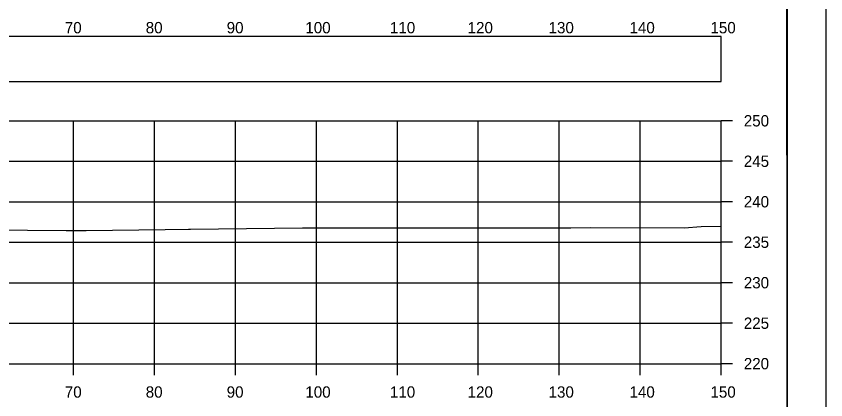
# Model space of a CAD drawing. Extents: x 1369627 to 1374022, y 380035 to 398173.
# Drawn here: x 1372161.4 to 1372261.5, y 390175.2 to 390222.6 of the extents above; entities that cross this region are included whole.
import ezdxf

# ---------------------------------------------------------------- set-up
doc = ezdxf.new("R2010")
doc.units = 0
for name, color, linetype in [('Default', 7, 'Continuous'), ('R_Axis', 7, 'Continuous'), ('R_Axis Annot', 7, 'Continuous'), ('R_Border', 7, 'Continuous'), ('R_Exist Surface', 7, 'Continuous'), ('R_Grid', 7, 'Continuous'), ('R_No Plot', 7, 'Continuous')]:
    doc.layers.add(name, color=color, linetype=linetype)

msp = doc.modelspace()

# ---------------------------------------------------------------- linework, layer by layer
at = {"layer": 'Default'}
msp.add_lwpolyline([(1371948.53, 390214.51), (1372248.53, 390214.51), (1372248.53, 390220.04), (1371948.53, 390220.04)], close=True, dxfattribs=at)
at = {"layer": 'R_Axis'}
for p, q in [((1372248.53, 390179.64), (1372248.53, 390209.64)), ((1372249.93, 390209.64), (1372248.53, 390209.64)), ((1372249.93, 390204.64), (1372248.53, 390204.64)), ((1372249.93, 390199.64), (1372248.53, 390199.64)), ((1372249.93, 390194.64), (1372248.53, 390194.64)), ((1372249.93, 390189.64), (1372248.53, 390189.64)), ((1372249.93, 390184.64), (1372248.53, 390184.64)), ((1371948.53, 390179.64), (1372248.53, 390179.64)), ((1372168.53, 390178.24), (1372168.53, 390179.64)), ((1372178.53, 390178.24), (1372178.53, 390179.64)), ((1372188.53, 390178.24), (1372188.53, 390179.64)), ((1372198.53, 390178.24), (1372198.53, 390179.64)), ((1372208.53, 390178.24), (1372208.53, 390179.64)), ((1372218.53, 390178.24), (1372218.53, 390179.64)), ((1372228.53, 390178.24), (1372228.53, 390179.64)), ((1372238.53, 390178.24), (1372238.53, 390179.64)), ((1372248.53, 390178.24), (1372248.53, 390179.64)), ((1372249.93, 390179.64), (1372248.53, 390179.64))]:
    msp.add_line(p, q, dxfattribs=at)
at = {"layer": 'R_Border'}
msp.add_line((1372256.71, 390069.64), (1372256.71, 390275.1), dxfattribs=at)
at = {"layer": 'R_Exist Surface'}
msp.add_lwpolyline([(1372158.01, 390196.15), (1372167.62, 390196.07), (1372170.06, 390196.07), (1372179.82, 390196.21), (1372182.73, 390196.24), (1372182.95, 390196.24), (1372196.82, 390196.41), (1372198.06, 390196.41), (1372212.45, 390196.42), (1372214.49, 390196.42), (1372216.55, 390196.4), (1372229.98, 390196.4), (1372232.45, 390196.45), (1372243.97, 390196.43), (1372246.06, 390196.6), (1372248.53, 390196.62)], dxfattribs=at)
at = {"layer": 'R_Grid'}
for p, q in [((1371948.53, 390209.64), (1372248.53, 390209.64)), ((1372168.53, 390179.64), (1372168.53, 390209.64)), ((1372178.53, 390179.64), (1372178.53, 390209.64)), ((1372188.53, 390179.64), (1372188.53, 390209.64)), ((1372198.53, 390179.64), (1372198.53, 390209.64)), ((1372208.53, 390179.64), (1372208.53, 390209.64)), ((1372218.53, 390179.64), (1372218.53, 390209.64)), ((1372228.53, 390179.64), (1372228.53, 390209.64)), ((1372238.53, 390179.64), (1372238.53, 390209.64)), ((1372248.53, 390179.64), (1372248.53, 390209.64)), ((1371948.53, 390204.64), (1372248.53, 390204.64)), ((1371948.53, 390199.64), (1372248.53, 390199.64)), ((1371948.53, 390194.64), (1372248.53, 390194.64)), ((1371948.53, 390189.64), (1372248.53, 390189.64)), ((1371948.53, 390184.64), (1372248.53, 390184.64)), ((1371948.53, 390179.64), (1372248.53, 390179.64))]:
    msp.add_line(p, q, dxfattribs=at)
at = {"layer": 'R_No Plot'}
for points in [[(1371928.12, 390279), (1372261.46, 390279), (1372261.46, 390065.66), (1371928.12, 390065.66)], [(1372174.45, 390275.1), (1372194.07, 390275.1), (1372194.07, 390265.22), (1372210.18, 390265.22), (1372233.38, 390265.22), (1372233.38, 390232.55), (1372256.59, 390232.55), (1372256.71, 390069.64), (1371940.53, 390069.64), (1371940.53, 390275.1)]]:
    msp.add_lwpolyline(points, close=True, dxfattribs=at)

# ---------------------------------------------------------------- texts
at = {"layer": 'R_Axis Annot'}
for s, p in [('70', (1372167.44, 390220.44)), ('80', (1372177.44, 390220.44)), ('90', (1372187.44, 390220.44)), ('100', (1372197.16, 390220.44)), ('110', (1372207.61, 390220.44)), ('120', (1372217.21, 390220.44)), ('130', (1372227.21, 390220.44)), ('140', (1372237.21, 390220.44)), ('150', (1372247.21, 390220.44)), ('250', (1372251.33, 390208.94)), ('245', (1372251.33, 390203.94)), ('240', (1372251.33, 390198.94)), ('235', (1372251.33, 390193.94)), ('230', (1372251.33, 390188.94)), ('225', (1372251.33, 390183.94)), ('220', (1372251.33, 390178.94)), ('70', (1372167.44, 390175.44)), ('80', (1372177.44, 390175.44)), ('90', (1372187.44, 390175.44)), ('100', (1372197.16, 390175.44)), ('110', (1372207.61, 390175.44)), ('120', (1372217.21, 390175.44)), ('130', (1372227.21, 390175.44)), ('140', (1372237.21, 390175.44)), ('150', (1372247.21, 390175.44))]:
    msp.add_text(s, height=1.4, dxfattribs=at).set_placement(p)

doc.saveas('drawing.dxf')
